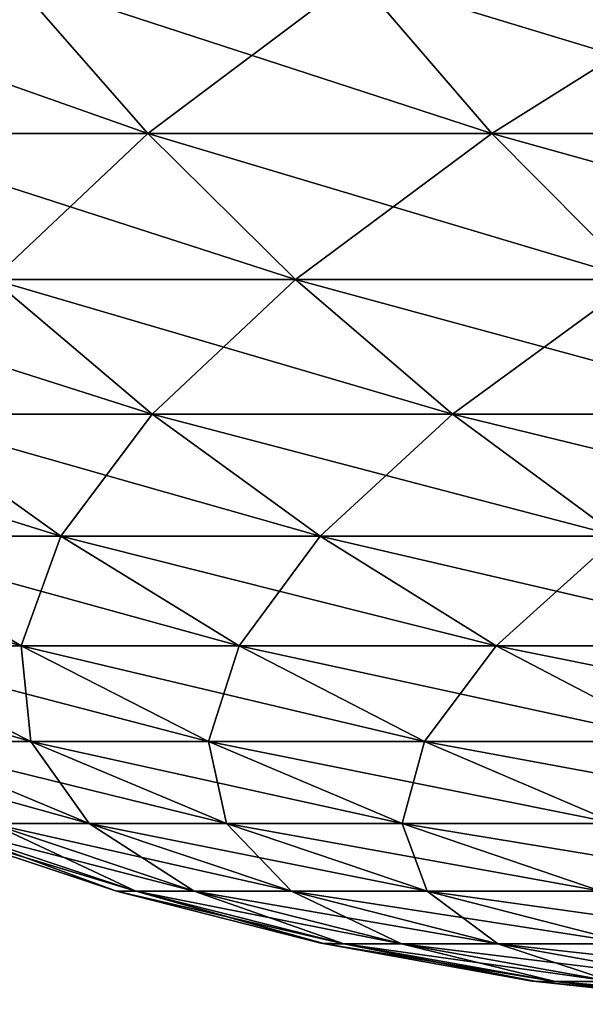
# Model space of a CAD drawing. Header units: millimetres. Extents: x -161 to 161, y -94 to 1149.
# Tile 297 of 656: x -9.969 to -9.687, y -93.596 to -93.105. Entities that reach past the tile are written whole.
import ezdxf

# ---------------------------------------------------------------- set-up
doc = ezdxf.new("R2010")
doc.units = ezdxf.units.MM
doc.header["$LTSCALE"] = 81.481481
doc.layers.add('24', color=7, linetype='CONTINUOUS')
doc.layers.add('25', color=7, linetype='CONTINUOUS')

msp = doc.modelspace()

# ---------------------------------------------------------------- linework, layer by layer
at = {"layer": '24', "color": 7, "linetype": 'CONTINUOUS', "true_color": 0x323232}
for points in [[(-9.97374, -93.08302, 3.68578), (-10.12702, -93.08302, 3.241), (-9.90519, -93.16142, 3.66044), (-9.97374, -93.08302, 3.68578)], [(-9.90519, -93.16142, 3.66044), (-10.12702, -93.08302, 3.241), (-10.0574, -93.16142, 3.21872), (-9.90519, -93.16142, 3.66044)], [(-9.80095, -93.08302, 4.12334), (-9.97374, -93.08302, 3.68578), (-9.73358, -93.16142, 4.095), (-9.80095, -93.08302, 4.12334)], [(-9.73358, -93.16142, 4.095), (-9.97374, -93.08302, 3.68578), (-9.90519, -93.16142, 3.66044), (-9.73358, -93.16142, 4.095)], [(-9.60897, -93.08302, 4.55283), (-9.80095, -93.08302, 4.12334), (-9.54292, -93.16142, 4.52154), (-9.60897, -93.08302, 4.55283)], [(-9.54292, -93.16142, 4.52154), (-9.80095, -93.08302, 4.12334), (-9.73358, -93.16142, 4.095), (-9.54292, -93.16142, 4.52154)], [(-9.90519, -93.16142, 3.66044), (-10.0574, -93.16142, 3.21872), (-9.83155, -93.2344, 3.63323), (-9.90519, -93.16142, 3.66044)], [(-9.83155, -93.2344, 3.63323), (-10.0574, -93.16142, 3.21872), (-9.98264, -93.2344, 3.19479), (-9.83155, -93.2344, 3.63323)], [(-9.73358, -93.16142, 4.095), (-9.90519, -93.16142, 3.66044), (-9.66122, -93.2344, 4.06456), (-9.73358, -93.16142, 4.095)], [(-9.66122, -93.2344, 4.06456), (-9.90519, -93.16142, 3.66044), (-9.83155, -93.2344, 3.63323), (-9.66122, -93.2344, 4.06456)], [(-9.54292, -93.16142, 4.52154), (-9.73358, -93.16142, 4.095), (-9.47197, -93.2344, 4.48793), (-9.54292, -93.16142, 4.52154)], [(-9.47197, -93.2344, 4.48793), (-9.73358, -93.16142, 4.095), (-9.66122, -93.2344, 4.06456), (-9.47197, -93.2344, 4.48793)], [(-9.98264, -93.2344, 3.19479), (-10.11418, -93.2344, 2.7501), (-9.9031, -93.30158, 3.16934), (-9.98264, -93.2344, 3.19479)], [(-9.9031, -93.30158, 3.16934), (-10.11418, -93.2344, 2.7501), (-10.0336, -93.30158, 2.72819), (-9.9031, -93.30158, 3.16934)], [(-9.83155, -93.2344, 3.63323), (-9.98264, -93.2344, 3.19479), (-9.75322, -93.30158, 3.60428), (-9.83155, -93.2344, 3.63323)], [(-9.75322, -93.30158, 3.60428), (-9.98264, -93.2344, 3.19479), (-9.9031, -93.30158, 3.16934), (-9.75322, -93.30158, 3.60428)], [(-9.66122, -93.2344, 4.06456), (-9.83155, -93.2344, 3.63323), (-9.58424, -93.30158, 4.03217), (-9.66122, -93.2344, 4.06456)], [(-9.58424, -93.30158, 4.03217), (-9.83155, -93.2344, 3.63323), (-9.75322, -93.30158, 3.60428), (-9.58424, -93.30158, 4.03217)], [(-10.0336, -93.30158, 2.72819), (-10.14445, -93.30158, 2.2817), (-9.94859, -93.36263, 2.70507), (-10.0336, -93.30158, 2.72819)], [(-9.94859, -93.36263, 2.70507), (-10.14445, -93.30158, 2.2817), (-10.0585, -93.36263, 2.26236), (-9.94859, -93.36263, 2.70507)], [(-9.9031, -93.30158, 3.16934), (-10.0336, -93.30158, 2.72819), (-9.81919, -93.36263, 3.14248), (-9.9031, -93.30158, 3.16934)], [(-9.81919, -93.36263, 3.14248), (-10.0336, -93.30158, 2.72819), (-9.94859, -93.36263, 2.70507), (-9.81919, -93.36263, 3.14248)], [(-9.75322, -93.30158, 3.60428), (-9.9031, -93.30158, 3.16934), (-9.67058, -93.36263, 3.57374), (-9.75322, -93.30158, 3.60428)], [(-9.67058, -93.36263, 3.57374), (-9.9031, -93.30158, 3.16934), (-9.81919, -93.36263, 3.14248), (-9.67058, -93.36263, 3.57374)], [(-9.58424, -93.30158, 4.03217), (-9.75322, -93.30158, 3.60428), (-9.50304, -93.36263, 3.99801), (-9.58424, -93.30158, 4.03217)], [(-9.50304, -93.36263, 3.99801), (-9.75322, -93.30158, 3.60428), (-9.67058, -93.36263, 3.57374), (-9.50304, -93.36263, 3.99801)], [(-10.0585, -93.36263, 2.26236), (-10.14873, -93.36263, 1.81523), (-9.96852, -93.41724, 2.24213), (-10.0585, -93.36263, 2.26236)], [(-9.96852, -93.41724, 2.24213), (-10.14873, -93.36263, 1.81523), (-10.05794, -93.41724, 1.79899), (-9.96852, -93.41724, 2.24213)], [(-9.94859, -93.36263, 2.70507), (-10.0585, -93.36263, 2.26236), (-9.85958, -93.41724, 2.68087), (-9.94859, -93.36263, 2.70507)], [(-9.85958, -93.41724, 2.68087), (-10.0585, -93.36263, 2.26236), (-9.96852, -93.41724, 2.24213), (-9.85958, -93.41724, 2.68087)], [(-9.81919, -93.36263, 3.14248), (-9.94859, -93.36263, 2.70507), (-9.73135, -93.41724, 3.11437), (-9.81919, -93.36263, 3.14248)], [(-9.73135, -93.41724, 3.11437), (-9.94859, -93.36263, 2.70507), (-9.85958, -93.41724, 2.68087), (-9.73135, -93.41724, 3.11437)], [(-9.67058, -93.36263, 3.57374), (-9.81919, -93.36263, 3.14248), (-9.58407, -93.41724, 3.54177), (-9.67058, -93.36263, 3.57374)], [(-9.58407, -93.41724, 3.54177), (-9.81919, -93.36263, 3.14248), (-9.73135, -93.41724, 3.11437), (-9.58407, -93.41724, 3.54177)], [(-10.05794, -93.41724, 1.79899), (-10.12767, -93.41724, 1.35233), (-9.96354, -93.46511, 1.78211), (-10.05794, -93.41724, 1.79899)], [(-9.96354, -93.46511, 1.78211), (-10.12767, -93.41724, 1.35233), (-10.03262, -93.46511, 1.33964), (-9.96354, -93.46511, 1.78211)], [(-9.96852, -93.41724, 2.24213), (-10.05794, -93.41724, 1.79899), (-9.87496, -93.46511, 2.22108), (-9.96852, -93.41724, 2.24213)], [(-9.87496, -93.46511, 2.22108), (-10.05794, -93.41724, 1.79899), (-9.96354, -93.46511, 1.78211), (-9.87496, -93.46511, 2.22108)], [(-9.85958, -93.41724, 2.68087), (-9.96852, -93.41724, 2.24213), (-9.76705, -93.46511, 2.65571), (-9.85958, -93.41724, 2.68087)], [(-9.76705, -93.46511, 2.65571), (-9.96852, -93.41724, 2.24213), (-9.87496, -93.46511, 2.22108), (-9.76705, -93.46511, 2.65571)], [(-9.73135, -93.41724, 3.11437), (-9.85958, -93.41724, 2.68087), (-9.64002, -93.46511, 3.08514), (-9.73135, -93.41724, 3.11437)], [(-9.64002, -93.46511, 3.08514), (-9.85958, -93.41724, 2.68087), (-9.76705, -93.46511, 2.65571), (-9.64002, -93.46511, 3.08514)], [(-9.58407, -93.41724, 3.54177), (-9.73135, -93.41724, 3.11437), (-9.49412, -93.46511, 3.50853), (-9.58407, -93.41724, 3.54177)], [(-9.49412, -93.46511, 3.50853), (-9.73135, -93.41724, 3.11437), (-9.64002, -93.46511, 3.08514), (-9.49412, -93.46511, 3.50853)], [(-10.03262, -93.46511, 1.33964), (-10.08205, -93.46511, 0.89455), (-9.93442, -93.50602, 1.32653), (-10.03262, -93.46511, 1.33964)], [(-9.93442, -93.50602, 1.32653), (-10.08205, -93.46511, 0.89455), (-9.98337, -93.50602, 0.8858), (-9.93442, -93.50602, 1.32653)], [(-9.96354, -93.46511, 1.78211), (-10.03262, -93.46511, 1.33964), (-9.86602, -93.50602, 1.76466), (-9.96354, -93.46511, 1.78211)], [(-9.86602, -93.50602, 1.76466), (-10.03262, -93.46511, 1.33964), (-9.93442, -93.50602, 1.32653), (-9.86602, -93.50602, 1.76466)], [(-9.87496, -93.46511, 2.22108), (-9.96354, -93.46511, 1.78211), (-9.7783, -93.50602, 2.19934), (-9.87496, -93.46511, 2.22108)], [(-9.7783, -93.50602, 2.19934), (-9.96354, -93.46511, 1.78211), (-9.86602, -93.50602, 1.76466), (-9.7783, -93.50602, 2.19934)], [(-9.76705, -93.46511, 2.65571), (-9.87496, -93.46511, 2.22108), (-9.67145, -93.50602, 2.62972), (-9.76705, -93.46511, 2.65571)], [(-9.67145, -93.50602, 2.62972), (-9.87496, -93.46511, 2.22108), (-9.7783, -93.50602, 2.19934), (-9.67145, -93.50602, 2.62972)], [(-9.64002, -93.46511, 3.08514), (-9.76705, -93.46511, 2.65571), (-9.54566, -93.50602, 3.05494), (-9.64002, -93.46511, 3.08514)], [(-9.54566, -93.50602, 3.05494), (-9.76705, -93.46511, 2.65571), (-9.67145, -93.50602, 2.62972), (-9.54566, -93.50602, 3.05494)], [(-10.01278, -93.50602, 0.44333), (-10.02259, -93.50602), (-9.91114, -93.53975, 0.43883), (-10.01278, -93.50602, 0.44333)], [(-9.91114, -93.53975, 0.43883), (-10.02259, -93.50602), (-9.92085, -93.53975), (-9.91114, -93.53975, 0.43883)], [(-9.98337, -93.50602, 0.8858), (-10.01278, -93.50602, 0.44333), (-9.88203, -93.53975, 0.87681), (-9.98337, -93.50602, 0.8858)], [(-9.88203, -93.53975, 0.87681), (-10.01278, -93.50602, 0.44333), (-9.91114, -93.53975, 0.43883), (-9.88203, -93.53975, 0.87681)], [(-9.93442, -93.50602, 1.32653), (-9.98337, -93.50602, 0.8858), (-9.83357, -93.53975, 1.31306), (-9.93442, -93.50602, 1.32653)], [(-9.83357, -93.53975, 1.31306), (-9.98337, -93.50602, 0.8858), (-9.88203, -93.53975, 0.87681), (-9.83357, -93.53975, 1.31306)], [(-9.86602, -93.50602, 1.76466), (-9.93442, -93.50602, 1.32653), (-9.76587, -93.53975, 1.74675), (-9.86602, -93.50602, 1.76466)], [(-9.76587, -93.53975, 1.74675), (-9.93442, -93.50602, 1.32653), (-9.83357, -93.53975, 1.31306), (-9.76587, -93.53975, 1.74675)], [(-9.7783, -93.50602, 2.19934), (-9.86602, -93.50602, 1.76466), (-9.67904, -93.53975, 2.17702), (-9.7783, -93.50602, 2.19934)], [(-9.67904, -93.53975, 2.17702), (-9.86602, -93.50602, 1.76466), (-9.76587, -93.53975, 1.74675), (-9.67904, -93.53975, 2.17702)], [(-9.67145, -93.50602, 2.62972), (-9.7783, -93.50602, 2.19934), (-9.57327, -93.53975, 2.60302), (-9.67145, -93.50602, 2.62972)], [(-9.57327, -93.53975, 2.60302), (-9.7783, -93.50602, 2.19934), (-9.67904, -93.53975, 2.17702), (-9.57327, -93.53975, 2.60302)], [(-9.91114, -93.53975, 0.43883), (-9.92085, -93.53975), (-9.80736, -93.56613, 0.43424), (-9.91114, -93.53975, 0.43883)], [(-9.80736, -93.56613, 0.43424), (-9.92085, -93.53975), (-9.81885, -93.56572), (-9.80736, -93.56613, 0.43424)], [(-9.88203, -93.53975, 0.87681), (-9.91114, -93.53975, 0.43883), (-9.77855, -93.56613, 0.86762), (-9.88203, -93.53975, 0.87681)], [(-9.77855, -93.56613, 0.86762), (-9.91114, -93.53975, 0.43883), (-9.80736, -93.56613, 0.43424), (-9.77855, -93.56613, 0.86762)], [(-9.83357, -93.53975, 1.31306), (-9.88203, -93.53975, 0.87681), (-9.7306, -93.56613, 1.29931), (-9.83357, -93.53975, 1.31306)], [(-9.7306, -93.56613, 1.29931), (-9.88203, -93.53975, 0.87681), (-9.77855, -93.56613, 0.86762), (-9.7306, -93.56613, 1.29931)], [(-9.76587, -93.53975, 1.74675), (-9.83357, -93.53975, 1.31306), (-9.6636, -93.56613, 1.72846), (-9.76587, -93.53975, 1.74675)], [(-9.6636, -93.56613, 1.72846), (-9.83357, -93.53975, 1.31306), (-9.7306, -93.56613, 1.29931), (-9.6636, -93.56613, 1.72846)], [(-9.67904, -93.53975, 2.17702), (-9.76587, -93.53975, 1.74675), (-9.57769, -93.56613, 2.15422), (-9.67904, -93.53975, 2.17702)], [(-9.57769, -93.56613, 2.15422), (-9.76587, -93.53975, 1.74675), (-9.6636, -93.56613, 1.72846), (-9.57769, -93.56613, 2.15422)], [(-9.81696, -93.56613), (-9.80736, -93.56613, 0.43424), (-9.81885, -93.56572), (-9.81696, -93.56613)], [(-9.80736, -93.56613, 0.43424), (-9.81696, -93.56613), (-9.70195, -93.58502, 0.42957), (-9.80736, -93.56613, 0.43424)], [(-9.70195, -93.58502, 0.42957), (-9.81696, -93.56613), (-9.71347, -93.58473), (-9.70195, -93.58502, 0.42957)], [(-9.77855, -93.56613, 0.86762), (-9.80736, -93.56613, 0.43424), (-9.67346, -93.58502, 0.8583), (-9.77855, -93.56613, 0.86762)], [(-9.67346, -93.58502, 0.8583), (-9.80736, -93.56613, 0.43424), (-9.70195, -93.58502, 0.42957), (-9.67346, -93.58502, 0.8583)], [(-9.7306, -93.56613, 1.29931), (-9.77855, -93.56613, 0.86762), (-9.62602, -93.58502, 1.28535), (-9.7306, -93.56613, 1.29931)], [(-9.62602, -93.58502, 1.28535), (-9.77855, -93.56613, 0.86762), (-9.67346, -93.58502, 0.8583), (-9.62602, -93.58502, 1.28535)], [(-9.6636, -93.56613, 1.72846), (-9.7306, -93.56613, 1.29931), (-9.55974, -93.58502, 1.70988), (-9.6636, -93.56613, 1.72846)], [(-9.55974, -93.58502, 1.70988), (-9.7306, -93.56613, 1.29931), (-9.62602, -93.58502, 1.28535), (-9.55974, -93.58502, 1.70988)], [(-9.71146, -93.58502), (-9.70195, -93.58502, 0.42957), (-9.71347, -93.58473), (-9.71146, -93.58502)], [(-9.70195, -93.58502, 0.42957), (-9.71146, -93.58502), (-9.59547, -93.59633, 0.42486), (-9.70195, -93.58502, 0.42957)], [(-9.59547, -93.59633, 0.42486), (-9.71146, -93.58502), (-9.60701, -93.59618), (-9.59547, -93.59633, 0.42486)], [(-9.67346, -93.58502, 0.8583), (-9.70195, -93.58502, 0.42957), (-9.56729, -93.59633, 0.84888), (-9.67346, -93.58502, 0.8583)], [(-9.56729, -93.59633, 0.84888), (-9.70195, -93.58502, 0.42957), (-9.59547, -93.59633, 0.42486), (-9.56729, -93.59633, 0.84888)]]:
    msp.add_3dface(points, dxfattribs=at)
at = {"layer": '25', "color": 7, "linetype": 'CONTINUOUS', "true_color": 0x323232}
for points in [[(-10.0574, -93.16142, -3.21872), (-9.97374, -93.08302, -3.68578), (-9.90519, -93.16142, -3.66044), (-10.0574, -93.16142, -3.21872)], [(-9.97374, -93.08302, -3.68578), (-9.80095, -93.08302, -4.12334), (-9.90519, -93.16142, -3.66044), (-9.97374, -93.08302, -3.68578)], [(-9.90519, -93.16142, -3.66044), (-9.80095, -93.08302, -4.12334), (-9.73358, -93.16142, -4.095), (-9.90519, -93.16142, -3.66044)], [(-9.80095, -93.08302, -4.12334), (-9.60897, -93.08302, -4.55283), (-9.73358, -93.16142, -4.095), (-9.80095, -93.08302, -4.12334)], [(-9.73358, -93.16142, -4.095), (-9.60897, -93.08302, -4.55283), (-9.54292, -93.16142, -4.52154), (-9.73358, -93.16142, -4.095)], [(-10.0574, -93.16142, -3.21872), (-9.90519, -93.16142, -3.66044), (-9.98264, -93.2344, -3.19479), (-10.0574, -93.16142, -3.21872)], [(-9.98264, -93.2344, -3.19479), (-9.90519, -93.16142, -3.66044), (-9.83155, -93.2344, -3.63323), (-9.98264, -93.2344, -3.19479)], [(-9.90519, -93.16142, -3.66044), (-9.73358, -93.16142, -4.095), (-9.83155, -93.2344, -3.63323), (-9.90519, -93.16142, -3.66044)], [(-9.83155, -93.2344, -3.63323), (-9.73358, -93.16142, -4.095), (-9.66122, -93.2344, -4.06456), (-9.83155, -93.2344, -3.63323)], [(-9.73358, -93.16142, -4.095), (-9.54292, -93.16142, -4.52154), (-9.66122, -93.2344, -4.06456), (-9.73358, -93.16142, -4.095)], [(-10.0336, -93.30158, -2.72819), (-9.98264, -93.2344, -3.19479), (-9.9031, -93.30158, -3.16934), (-10.0336, -93.30158, -2.72819)], [(-9.98264, -93.2344, -3.19479), (-9.83155, -93.2344, -3.63323), (-9.9031, -93.30158, -3.16934), (-9.98264, -93.2344, -3.19479)], [(-9.9031, -93.30158, -3.16934), (-9.83155, -93.2344, -3.63323), (-9.75322, -93.30158, -3.60428), (-9.9031, -93.30158, -3.16934)], [(-9.83155, -93.2344, -3.63323), (-9.66122, -93.2344, -4.06456), (-9.75322, -93.30158, -3.60428), (-9.83155, -93.2344, -3.63323)], [(-9.75322, -93.30158, -3.60428), (-9.66122, -93.2344, -4.06456), (-9.58424, -93.30158, -4.03217), (-9.75322, -93.30158, -3.60428)], [(-10.0585, -93.36263, -2.26236), (-10.0336, -93.30158, -2.72819), (-9.94859, -93.36263, -2.70507), (-10.0585, -93.36263, -2.26236)], [(-10.0336, -93.30158, -2.72819), (-9.9031, -93.30158, -3.16934), (-9.94859, -93.36263, -2.70507), (-10.0336, -93.30158, -2.72819)], [(-9.94859, -93.36263, -2.70507), (-9.9031, -93.30158, -3.16934), (-9.81919, -93.36263, -3.14248), (-9.94859, -93.36263, -2.70507)], [(-9.9031, -93.30158, -3.16934), (-9.75322, -93.30158, -3.60428), (-9.81919, -93.36263, -3.14248), (-9.9031, -93.30158, -3.16934)], [(-9.81919, -93.36263, -3.14248), (-9.75322, -93.30158, -3.60428), (-9.67058, -93.36263, -3.57374), (-9.81919, -93.36263, -3.14248)], [(-9.75322, -93.30158, -3.60428), (-9.58424, -93.30158, -4.03217), (-9.67058, -93.36263, -3.57374), (-9.75322, -93.30158, -3.60428)], [(-10.0585, -93.36263, -2.26236), (-9.94859, -93.36263, -2.70507), (-9.96852, -93.41724, -2.24213), (-10.0585, -93.36263, -2.26236)], [(-10.05794, -93.41724, -1.79899), (-10.0585, -93.36263, -2.26236), (-9.96852, -93.41724, -2.24213), (-10.05794, -93.41724, -1.79899)], [(-9.96852, -93.41724, -2.24213), (-9.94859, -93.36263, -2.70507), (-9.85958, -93.41724, -2.68087), (-9.96852, -93.41724, -2.24213)], [(-9.94859, -93.36263, -2.70507), (-9.81919, -93.36263, -3.14248), (-9.85958, -93.41724, -2.68087), (-9.94859, -93.36263, -2.70507)], [(-9.85958, -93.41724, -2.68087), (-9.81919, -93.36263, -3.14248), (-9.73135, -93.41724, -3.11437), (-9.85958, -93.41724, -2.68087)], [(-9.81919, -93.36263, -3.14248), (-9.67058, -93.36263, -3.57374), (-9.73135, -93.41724, -3.11437), (-9.81919, -93.36263, -3.14248)], [(-9.73135, -93.41724, -3.11437), (-9.67058, -93.36263, -3.57374), (-9.58407, -93.41724, -3.54177), (-9.73135, -93.41724, -3.11437)], [(-10.05794, -93.41724, -1.79899), (-9.96852, -93.41724, -2.24213), (-9.96354, -93.46511, -1.78211), (-10.05794, -93.41724, -1.79899)], [(-10.03262, -93.46511, -1.33964), (-10.05794, -93.41724, -1.79899), (-9.96354, -93.46511, -1.78211), (-10.03262, -93.46511, -1.33964)], [(-9.96852, -93.41724, -2.24213), (-9.85958, -93.41724, -2.68087), (-9.87496, -93.46511, -2.22108), (-9.96852, -93.41724, -2.24213)], [(-9.96354, -93.46511, -1.78211), (-9.96852, -93.41724, -2.24213), (-9.87496, -93.46511, -2.22108), (-9.96354, -93.46511, -1.78211)], [(-9.87496, -93.46511, -2.22108), (-9.85958, -93.41724, -2.68087), (-9.76705, -93.46511, -2.65571), (-9.87496, -93.46511, -2.22108)], [(-9.85958, -93.41724, -2.68087), (-9.73135, -93.41724, -3.11437), (-9.76705, -93.46511, -2.65571), (-9.85958, -93.41724, -2.68087)], [(-9.76705, -93.46511, -2.65571), (-9.73135, -93.41724, -3.11437), (-9.64002, -93.46511, -3.08514), (-9.76705, -93.46511, -2.65571)], [(-9.73135, -93.41724, -3.11437), (-9.58407, -93.41724, -3.54177), (-9.64002, -93.46511, -3.08514), (-9.73135, -93.41724, -3.11437)], [(-10.03262, -93.46511, -1.33964), (-9.96354, -93.46511, -1.78211), (-9.93442, -93.50602, -1.32653), (-10.03262, -93.46511, -1.33964)], [(-9.98337, -93.50602, -0.8858), (-10.03262, -93.46511, -1.33964), (-9.93442, -93.50602, -1.32653), (-9.98337, -93.50602, -0.8858)], [(-9.96354, -93.46511, -1.78211), (-9.87496, -93.46511, -2.22108), (-9.86602, -93.50602, -1.76466), (-9.96354, -93.46511, -1.78211)], [(-9.93442, -93.50602, -1.32653), (-9.96354, -93.46511, -1.78211), (-9.86602, -93.50602, -1.76466), (-9.93442, -93.50602, -1.32653)], [(-9.87496, -93.46511, -2.22108), (-9.76705, -93.46511, -2.65571), (-9.7783, -93.50602, -2.19934), (-9.87496, -93.46511, -2.22108)], [(-9.86602, -93.50602, -1.76466), (-9.87496, -93.46511, -2.22108), (-9.7783, -93.50602, -2.19934), (-9.86602, -93.50602, -1.76466)], [(-9.7783, -93.50602, -2.19934), (-9.76705, -93.46511, -2.65571), (-9.67145, -93.50602, -2.62972), (-9.7783, -93.50602, -2.19934)], [(-9.76705, -93.46511, -2.65571), (-9.64002, -93.46511, -3.08514), (-9.67145, -93.50602, -2.62972), (-9.76705, -93.46511, -2.65571)], [(-9.92085, -93.53975), (-10.02259, -93.50602), (-10.01278, -93.50602, -0.44333), (-9.92085, -93.53975)], [(-9.92085, -93.53975), (-10.01278, -93.50602, -0.44333), (-9.91114, -93.53975, -0.43883), (-9.92085, -93.53975)], [(-10.01278, -93.50602, -0.44333), (-9.98337, -93.50602, -0.8858), (-9.91114, -93.53975, -0.43883), (-10.01278, -93.50602, -0.44333)], [(-9.98337, -93.50602, -0.8858), (-9.93442, -93.50602, -1.32653), (-9.88203, -93.53975, -0.87681), (-9.98337, -93.50602, -0.8858)], [(-9.91114, -93.53975, -0.43883), (-9.98337, -93.50602, -0.8858), (-9.88203, -93.53975, -0.87681), (-9.91114, -93.53975, -0.43883)], [(-9.93442, -93.50602, -1.32653), (-9.86602, -93.50602, -1.76466), (-9.83357, -93.53975, -1.31306), (-9.93442, -93.50602, -1.32653)], [(-9.88203, -93.53975, -0.87681), (-9.93442, -93.50602, -1.32653), (-9.83357, -93.53975, -1.31306), (-9.88203, -93.53975, -0.87681)], [(-9.86602, -93.50602, -1.76466), (-9.7783, -93.50602, -2.19934), (-9.76587, -93.53975, -1.74675), (-9.86602, -93.50602, -1.76466)], [(-9.83357, -93.53975, -1.31306), (-9.86602, -93.50602, -1.76466), (-9.76587, -93.53975, -1.74675), (-9.83357, -93.53975, -1.31306)], [(-9.7783, -93.50602, -2.19934), (-9.67145, -93.50602, -2.62972), (-9.67904, -93.53975, -2.17702), (-9.7783, -93.50602, -2.19934)], [(-9.76587, -93.53975, -1.74675), (-9.7783, -93.50602, -2.19934), (-9.67904, -93.53975, -2.17702), (-9.76587, -93.53975, -1.74675)], [(-9.81885, -93.56572), (-9.92085, -93.53975), (-9.91114, -93.53975, -0.43883), (-9.81885, -93.56572)], [(-9.81696, -93.56613), (-9.81885, -93.56572), (-9.91114, -93.53975, -0.43883), (-9.81696, -93.56613)], [(-9.81696, -93.56613), (-9.91114, -93.53975, -0.43883), (-9.80736, -93.56613, -0.43424), (-9.81696, -93.56613)], [(-9.91114, -93.53975, -0.43883), (-9.88203, -93.53975, -0.87681), (-9.80736, -93.56613, -0.43424), (-9.91114, -93.53975, -0.43883)], [(-9.88203, -93.53975, -0.87681), (-9.83357, -93.53975, -1.31306), (-9.77855, -93.56613, -0.86762), (-9.88203, -93.53975, -0.87681)], [(-9.80736, -93.56613, -0.43424), (-9.88203, -93.53975, -0.87681), (-9.77855, -93.56613, -0.86762), (-9.80736, -93.56613, -0.43424)], [(-9.83357, -93.53975, -1.31306), (-9.76587, -93.53975, -1.74675), (-9.7306, -93.56613, -1.29931), (-9.83357, -93.53975, -1.31306)], [(-9.77855, -93.56613, -0.86762), (-9.83357, -93.53975, -1.31306), (-9.7306, -93.56613, -1.29931), (-9.77855, -93.56613, -0.86762)], [(-9.76587, -93.53975, -1.74675), (-9.67904, -93.53975, -2.17702), (-9.6636, -93.56613, -1.72846), (-9.76587, -93.53975, -1.74675)], [(-9.7306, -93.56613, -1.29931), (-9.76587, -93.53975, -1.74675), (-9.6636, -93.56613, -1.72846), (-9.7306, -93.56613, -1.29931)], [(-9.71347, -93.58473), (-9.81696, -93.56613), (-9.80736, -93.56613, -0.43424), (-9.71347, -93.58473)], [(-9.80736, -93.56613, -0.43424), (-9.77855, -93.56613, -0.86762), (-9.70195, -93.58502, -0.42957), (-9.80736, -93.56613, -0.43424)], [(-9.71146, -93.58502), (-9.71347, -93.58473), (-9.80736, -93.56613, -0.43424), (-9.71146, -93.58502)], [(-9.71146, -93.58502), (-9.80736, -93.56613, -0.43424), (-9.70195, -93.58502, -0.42957), (-9.71146, -93.58502)], [(-9.70195, -93.58502, -0.42957), (-9.77855, -93.56613, -0.86762), (-9.67346, -93.58502, -0.8583), (-9.70195, -93.58502, -0.42957)], [(-9.77855, -93.56613, -0.86762), (-9.7306, -93.56613, -1.29931), (-9.67346, -93.58502, -0.8583), (-9.77855, -93.56613, -0.86762)], [(-9.67346, -93.58502, -0.8583), (-9.7306, -93.56613, -1.29931), (-9.62602, -93.58502, -1.28535), (-9.67346, -93.58502, -0.8583)], [(-9.7306, -93.56613, -1.29931), (-9.6636, -93.56613, -1.72846), (-9.62602, -93.58502, -1.28535), (-9.7306, -93.56613, -1.29931)], [(-9.60701, -93.59618), (-9.71146, -93.58502), (-9.70195, -93.58502, -0.42957), (-9.60701, -93.59618)], [(-9.70195, -93.58502, -0.42957), (-9.67346, -93.58502, -0.8583), (-9.59547, -93.59633, -0.42486), (-9.70195, -93.58502, -0.42957)], [(-9.60487, -93.59633), (-9.60701, -93.59618), (-9.70195, -93.58502, -0.42957), (-9.60487, -93.59633)], [(-9.60487, -93.59633), (-9.70195, -93.58502, -0.42957), (-9.59547, -93.59633, -0.42486), (-9.60487, -93.59633)]]:
    msp.add_3dface(points, dxfattribs=at)

doc.saveas('drawing.dxf')
